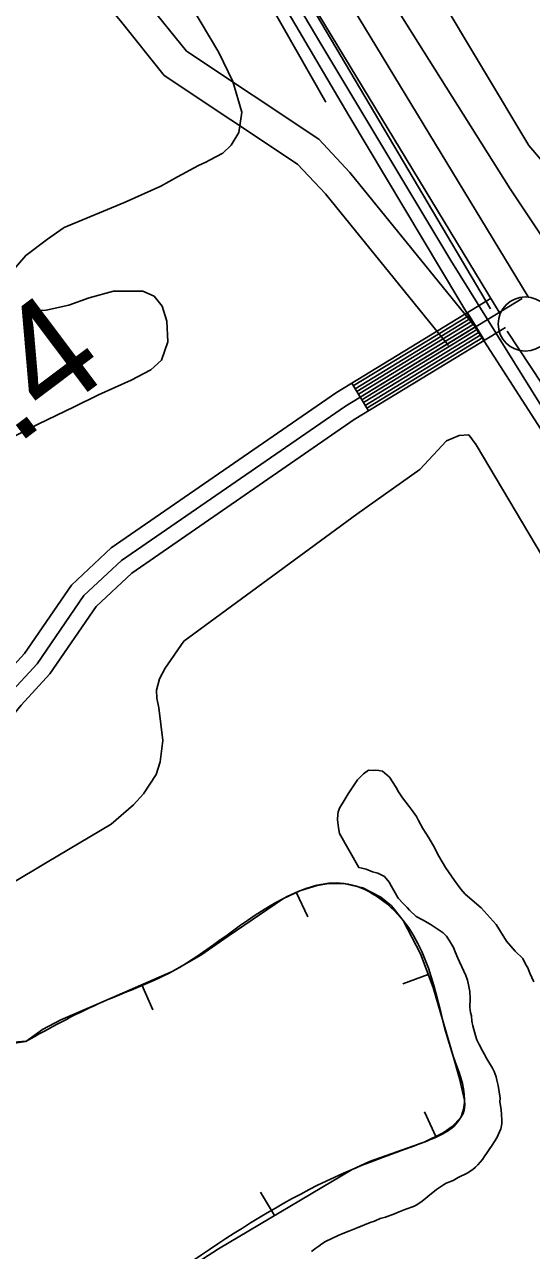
# Model space of a CAD drawing. Extents: x 3187622 to 3225504, y 800805 to 826213.
# Drawn here: x 3196240 to 3196708, y 816920 to 818051 of the extents above; entities that cross this region are included whole.
import ezdxf

# ---------------------------------------------------------------- set-up
doc = ezdxf.new("R2010")
doc.units = 0
for name, color, linetype in [('V-BORW-LINE', 7, 'Continuous'), ('V-LEVE-TOET', 7, 'Continuous'), ('V-RAIL-TRAK', 7, 'Continuous'), ('V-ROAD-CNTR', 7, 'Continuous'), ('V-SITE-VEGE', 7, 'Continuous'), ('V-SURV-IDEN', 7, 'Continuous'), ('V-SURV-LINE', 7, 'Continuous'), ('V-TOPO-SHOR', 7, 'Continuous')]:
    doc.layers.add(name, color=color, linetype=linetype)

msp = doc.modelspace()

# ---------------------------------------------------------------- linework, layer by layer
at = {"layer": 'V-BORW-LINE'}
for p, q in [((3196490.7, 817250.6), (3196501.4, 817228)), ((3196612.4, 817174.9), (3196589, 817166.1)), ((3196348.2, 817165.2), (3196358.3, 817142.3)), ((3196619.5, 817025.4), (3196608.8, 817048)), ((3196470.5, 816952.4), (3196457.8, 816973.9))]:
    msp.add_line(p, q, dxfattribs=at)
for points in [[(3196568.6, 817246.1), (3196552, 817254.7), (3196534.7, 817258.8), (3196520.7, 817258.7), (3196510, 817257), (3196494, 817252.1), (3196478.9, 817245), (3196427.8, 817210.1), (3196402.8, 817192.6), (3196376.3, 817177.6), (3196342.5, 817162.7), (3196308.5, 817147.9), (3196273.5, 817132.9), (3196256.7, 817124.1), (3196241.3, 817113)], [(3196298.4, 816844), (3196418.9, 816921.7), (3196542.1, 816994.9), (3196558.1, 817002.4), (3196608.5, 817020.2), (3196626.3, 817028.7), (3196634.5, 817034.5), (3196642.1, 817042.7), (3196644.5, 817046.7), (3196645.6, 817049.7), (3196646.2, 817054.3), (3196645.8, 817058.8), (3196641.2, 817079), (3196635.5, 817099.3), (3196617, 817162.7), (3196605.4, 817193.7), (3196589.3, 817224.5), (3196578.5, 817238), (3196568.6, 817246.1)], [(3196241.3, 817113), (3196214, 817108.9), (3196200.5, 817105.7), (3196187.2, 817101.1), (3196178.5, 817095.6), (3196172.5, 817088.7), (3196158, 817057.8), (3196150.1, 817043.2), (3196145, 817037.3), (3196138.8, 817032.7), (3196126.5, 817027.3), (3196107, 817020.8), (3196088.4, 817012.9), (3196021, 816969.1), (3195953, 816926), (3195939.8, 816920.5), (3195918.9, 816914.2)]]:
    msp.add_lwpolyline(points, dxfattribs=at)
msp.add_spline([(3196241.3, 817113), (3196187.2, 817101.1), (3196138.8, 817032.7), (3196088.4, 817012.9), (3195953, 816926), (3195899.3, 816905.4), (3195781.8, 816806.7), (3195594.3, 816676.7), (3195413.4, 816523.6), (3195389.3, 816511.1), (3195313, 816463.4), (3195245.6, 816442.8), (3195222.3, 816414.7), (3195163.3, 816387.9), (3195047.5, 816304.9), (3194935.1, 816249.6), (3194813, 816161), (3194805.9, 816145.7), (3194746.1, 816094), (3194647.8, 816043.7), (3194629.6, 816032.3), (3194591.9, 815986.2), (3194549.1, 815951.3), (3194395.3, 815874.4), (3194258.4, 815765.5), (3194069.2, 815636.6), (3194006.7, 815583.5), (3193831.4, 815468.2), (3193729.9, 815426.8), (3193580.8, 815328.1), (3193563.7, 815307.5), (3193551.2, 815259), (3193525.8, 815245.6), (3193501.6, 815240.1), (3193462.9, 815234.9), (3193427.7, 815200), (3193352.7, 815199.7), (3193347.1, 815191), (3193324.7, 815165.3), (3193207.4, 815103.3), (3193237.1, 814978.4), (3193295.1, 814940.8), (3193324.4, 814933.3), (3193440.8, 814978.4), (3193485.5, 815011.4), (3193578.2, 815059), (3193615.7, 815093), (3193656, 815109.4), (3193736.4, 815214), (3193779, 815244.8), (3193817, 815264.8), (3194141.7, 815425.8), (3194196.7, 815443.2), (3194301.9, 815498.9), (3194468.8, 815564.8), (3194506.3, 815578.8), (3194775.8, 815754.9), (3194894.1, 815820), (3195170.7, 816004.7), (3195286.6, 816071.9), (3195340.2, 816114.8), (3195742.4, 816429.7), (3195817.3, 816477.1), (3196015.7, 816636.8), (3196072.2, 816673.3), (3196182.8, 816763.7), (3196298.4, 816844), (3196542.1, 816994.9), (3196608.5, 817020.2), (3196642.1, 817042.7), (3196645.8, 817058.8), (3196635.5, 817099.3), (3196589.3, 817224.5), (3196534.7, 817258.8), (3196478.9, 817245), (3196376.3, 817177.6), (3196308.5, 817147.9), (3196241.3, 817113)], degree=3, dxfattribs=at)
at = {"layer": 'V-LEVE-TOET'}
msp.add_line((3196275.6, 817863.2), (3196276.6, 817863.9), dxfattribs=at)
for points in [[(3196491.5, 818296.5), (3196705.2, 817939.6), (3196749.9, 817887), (3196763, 817869.6), (3196774.4, 817861.1), (3196785.1, 817859.5), (3196799.3, 817864), (3196820.1, 817878.6), (3196872.1, 817910.7), (3196906.6, 817933.5), (3196941.3, 817954.5), (3196975.8, 817972.5), (3196999.6, 817989.5), (3197010.5, 817999.2), (3197018, 818006.3), (3197019.7, 818014.9), (3197013.8, 818019), (3197005.7, 818020.6), (3197001.7, 818028.9), (3197001.9, 818029.9), (3197006.8, 818035.8), (3197011.8, 818041.5), (3197010.3, 818077.6)], [(3196276.6, 817863.9), (3196333, 817887.2), (3196365.9, 817902), (3196381.2, 817910.7), (3196400.4, 817921.1), (3196407.4, 817924.3), (3196410.8, 817926.1), (3196423, 817932.6), (3196430.7, 817940), (3196437.7, 817951.5), (3196440.5, 817970.3), (3196432.1, 817998.6), (3196419.4, 818025.4), (3196352.2, 818138.1)], [(3196227.7, 817822.4), (3196241.2, 817838.1), (3196261.1, 817853.2), (3196275.6, 817863.2)], [(3196221.6, 817666.7), (3196252.5, 817682.6), (3196285.8, 817698.6), (3196308.4, 817709.5), (3196338.3, 817723), (3196356.6, 817732.7), (3196366.5, 817741.4), (3196372.2, 817758.3), (3196371.3, 817777.6), (3196367, 817791.2), (3196359.6, 817800.4), (3196349.3, 817805.2), (3196322.2, 817805.2), (3196299.7, 817798.9), (3196281, 817792.3), (3196260, 817787.5), (3196247.8, 817787.1), (3196238.3, 817788.8)], [(3196783.8, 817449.2), (3196656.7, 817663.5), (3196649.8, 817672.7), (3196640.8, 817672.1), (3196629.3, 817667.1), (3196604.7, 817640.5), (3196546.4, 817599.4), (3196387, 817482.3), (3196369.7, 817457.3), (3196364.6, 817447.4), (3196361.8, 817437.2), (3196362.1, 817429.6), (3196363.9, 817420.8), (3196367.6, 817390.8), (3196365.3, 817371), (3196361.5, 817359.2), (3196349.7, 817341.3), (3196340.6, 817331.2), (3196320, 817313.6), (3196260.9, 817278.4), (3196158.9, 817217.6)]]:
    msp.add_lwpolyline(points, dxfattribs=at)
at = {"layer": 'V-RAIL-TRAK'}
msp.add_lwpolyline([(3194238.4, 822033.7), (3194389.3, 821767.4), (3194710.7, 821197.3), (3195003.1, 820677), (3195353.4, 820056.4), (3195586, 819645), (3195933.8, 819028.7), (3196235.6, 818491.2), (3196397.8, 818207.7), (3196539.2, 817967.3), (3196658.3, 817767.6), (3196713.5, 817682.2), (3196876.7, 817422.2), (3197092.7, 817079.2), (3197323.6, 816712.3)], dxfattribs=at)
at = {"layer": 'V-ROAD-CNTR'}
for p, q in [((3196664.2, 817759.7), (3196648.6, 817785.3)), ((3196557.4, 817694.7), (3196541.8, 817720.3))]:
    msp.add_line(p, q, dxfattribs=at)
for points in [[(3193654.2, 823085.5), (3194393.6, 821781.9), (3194932.5, 820818.5), (3195643.8, 819559.4), (3196039.6, 818863.6), (3196103.7, 818747.1), (3196200.1, 818577.4), (3196283.3, 818430.9), (3196415.9, 818198), (3196513.3, 818033.2), (3196633.1, 817833.5), (3197048.3, 817166.1), (3197473.1, 816486.2), (3198091.5, 815496.5), (3198625.8, 814645.6), (3198678.1, 814561.9), (3198728.8, 814484.2), (3198769.6, 814407.5), (3198909.8, 814179.8), (3198995, 814024.9)], [(3195343.7, 819857.8), (3195584.5, 819427.5), (3195690.6, 819249.8), (3195813.3, 819032.3), (3196001.4, 818698.6), (3196271.9, 818192.3), (3196315.9, 818116.4), (3196351.7, 818073.4), (3196389.5, 818026.5), (3196511.5, 817945.4), (3196540.1, 817914.7), (3196654.5, 817773.9)], [(3195317.6, 819843), (3195558.5, 819412.5), (3195664.6, 819234.7), (3195787.2, 819017.6), (3195975.1, 818684.1), (3196245.7, 818177.7), (3196291.2, 818099.2), (3196328.5, 818054.4), (3196369, 818004.1), (3196491.9, 817922.4), (3196517.5, 817895), (3196631.2, 817755)], [(3196670.3, 817798.6), (3196527.8, 817711.8), (3196320.1, 817568.5), (3196283.3, 817534.1), (3196239.9, 817470.8), (3196214.3, 817442.9), (3196197.2, 817422.1), (3196164.5, 817391.5), (3195694, 817083.8), (3195516.8, 816972.7), (3195423.7, 816920.8)], [(3196699.1, 817798.5), (3196536, 817699.2), (3196329.6, 817556.8), (3196294.7, 817524.3), (3196251.7, 817461.5), (3196225.6, 817433), (3196208.1, 817411.8), (3196173.8, 817379.7), (3195702.1, 817071.2), (3195524.4, 816959.8), (3195430.7, 816907.6)], [(3196650.1, 817782.8), (3196543.3, 817717.8)], [(3196683.5, 817771.5), (3196544.1, 817686.7), (3196339, 817545), (3196306.1, 817514.4), (3196263.5, 817452.1), (3196236.9, 817423.2), (3196219.1, 817401.5), (3196183.1, 817367.8), (3195710.2, 817058.5), (3195532.1, 816946.9), (3195437.8, 816894.3), (3195289.7, 816818.9), (3195263.1, 816805.7), (3195198.5, 816766.2), (3194987.8, 816624.3), (3194815.6, 816481.3), (3194742.1, 816414.5), (3194665.2, 816352.1), (3194525.5, 816257), (3193705.9, 815704.5), (3193288.2, 815420)], [(3196651.7, 817780.2), (3196544.9, 817715.2)], [(3196653.2, 817777.7), (3196546.5, 817712.7)], [(3196654.8, 817775.1), (3196548, 817710.1)], [(3196656.4, 817772.5), (3196549.6, 817707.5)], [(3196657.9, 817770), (3196551.1, 817705)], [(3196659.5, 817767.4), (3196552.7, 817702.4)], [(3196661, 817764.8), (3196554.3, 817699.8)], [(3196662.6, 817762.3), (3196555.8, 817697.3)]]:
    msp.add_lwpolyline(points, dxfattribs=at)
at = {"layer": 'V-SITE-VEGE'}
for points in [[(3196555, 817272.1), (3196551.3, 817273), (3196548.3, 817273.6), (3196530.4, 817305), (3196529.7, 817310), (3196528.6, 817317.5), (3196528.9, 817322.7), (3196529.2, 817325), (3196530.9, 817328.9), (3196533, 817332.2), (3196538.6, 817341.5), (3196544, 817349.7), (3196547.2, 817354.3), (3196552.8, 817359.9), (3196557.2, 817363.4), (3196561.6, 817363.1), (3196563.7, 817363.3), (3196566.8, 817363), (3196570.2, 817362.4), (3196576.6, 817356.8), (3196582.9, 817347.4), (3196585.1, 817343.4)], [(3196585.1, 817343.4), (3196588.7, 817337.7), (3196594.7, 817329.8), (3196598.5, 817325), (3196601.6, 817320.5), (3196603.3, 817316.9), (3196607.3, 817309.5), (3196612.9, 817300.9), (3196618.6, 817291.4), (3196620.1, 817288), (3196622.1, 817284.1), (3196628.4, 817273.6), (3196636.5, 817261.5), (3196642.6, 817253.6), (3196646.6, 817248.8), (3196661.2, 817236.3), (3196674.9, 817221), (3196684.7, 817205.5), (3196692.6, 817196.3), (3196699.5, 817189.7), (3196702, 817184.4), (3196704.2, 817180.8), (3196706.2, 817176), (3196709.9, 817167.9)], [(3196504.8, 816919.4), (3196508.8, 816922.4), (3196511.4, 816924.2), (3196514.3, 816926.2), (3196517.7, 816928.5), (3196529.2, 816934), (3196535.2, 816936.4), (3196539.2, 816937.9), (3196546.7, 816941.1), (3196558.8, 816946.1), (3196562.7, 816947.3), (3196568.2, 816949.6), (3196572.9, 816950.8), (3196581.2, 816954), (3196585.7, 816955.7), (3196591.7, 816958.2), (3196598.8, 816960.9), (3196601.9, 816962.4), (3196606.9, 816965.7), (3196611.9, 816970), (3196620.1, 816976.6), (3196626.4, 816980.9), (3196629, 816982.4), (3196635.3, 816984.9), (3196640, 816987.6), (3196648.2, 816991.6), (3196653.4, 816994.9), (3196656, 816996.9), (3196658.2, 816999.2), (3196662.4, 817004.1), (3196664, 817006.6), (3196666.7, 817010.5), (3196668.6, 817013.5), (3196671.5, 817017.4), (3196675.5, 817024), (3196678, 817029.7), (3196679.3, 817032.5), (3196680.2, 817036.9), (3196680.2, 817040.3), (3196679.6, 817050.2), (3196678.5, 817057.2), (3196678.6, 817060.8), (3196677, 817072.5), (3196675.8, 817077.2), (3196675, 817080.4), (3196673.3, 817085.3), (3196671.6, 817088.5), (3196666.3, 817096.9), (3196664, 817101.6), (3196662.5, 817104.5), (3196659.3, 817110.3), (3196657.3, 817114.4), (3196656, 817118.4), (3196653.6, 817127.5), (3196652.7, 817131.7), (3196652.2, 817136.6), (3196651.5, 817139.7), (3196650.8, 817144.7), (3196651, 817152.2), (3196650.6, 817159.2), (3196649.7, 817163.6), (3196648.5, 817169.6), (3196647, 817173.8), (3196643.3, 817181.9), (3196641.3, 817186.4), (3196639.8, 817190), (3196637.3, 817195.8), (3196635.6, 817199.7), (3196632, 817205.8), (3196629.3, 817210), (3196626.2, 817213.1), (3196619.8, 817217.4), (3196614.2, 817221.2), (3196607, 817225.2), (3196601.3, 817228.4), (3196595, 817234), (3196592.9, 817236.6), (3196589.6, 817240.1), (3196584.8, 817245.3), (3196582, 817250.1), (3196578.3, 817256.6), (3196576.3, 817260), (3196571.9, 817265.1), (3196565.8, 817268.3), (3196561.1, 817269.4), (3196555, 817272.1)]]:
    msp.add_lwpolyline(points, dxfattribs=at)
at = {"layer": 'V-SURV-LINE'}
for points in [[(3196312.1, 818447.1), (3196704.4, 817799.8)], [(3196678.7, 817784.2), (3196286.5, 818431.5)]]:
    msp.add_lwpolyline(points, dxfattribs=at)
msp.add_circle((3196701.9, 817774.9), 25, dxfattribs=at)
at = {"layer": 'V-TOPO-SHOR'}
for points in [[(3196669.7, 817789), (3196420.1, 818211.1), (3196348, 818329.5), (3196021.1, 818916.4), (3195920.7, 819106.9), (3195681.3, 819521.3), (3195459.9, 819917.7), (3195341.5, 820128.8), (3194986.3, 820754.3), (3194837, 821019.4), (3194610.5, 821418.4), (3194502.4, 821616.6), (3194445.8, 821717), (3194196.1, 822162.3), (3194075.1, 822368.2), (3193771.4, 822908.7), (3193596.3, 823217.6), (3193297.8, 823753), (3193179.4, 823964.1), (3192906.5, 824437.7)], [(3195138.2, 820692.5), (3195109.9, 820674.5), (3195099.6, 820659), (3195104.7, 820638.4), (3195475.4, 819989.8), (3195892.4, 819253.6), (3196229.6, 818664.2), (3196355.7, 818437.6), (3196523, 818162.2), (3196687.8, 817899.7), (3196744.4, 817814.7)], [(3195745.7, 819346.3), (3195938.7, 818993.6), (3196299.1, 818360.4), (3196409.8, 818169.9), (3196517.9, 817979.5)], [(3196685.2, 817768.4), (3196955.5, 817359.1), (3197089.3, 817163.5)]]:
    msp.add_lwpolyline(points, dxfattribs=at)

# ---------------------------------------------------------------- texts
at = {"layer": 'V-SURV-IDEN'}
msp.add_text('1402+98.4', height=100, rotation=36.9292, dxfattribs=at).set_placement((3195812.4, 817346.9))

doc.saveas('drawing.dxf')
